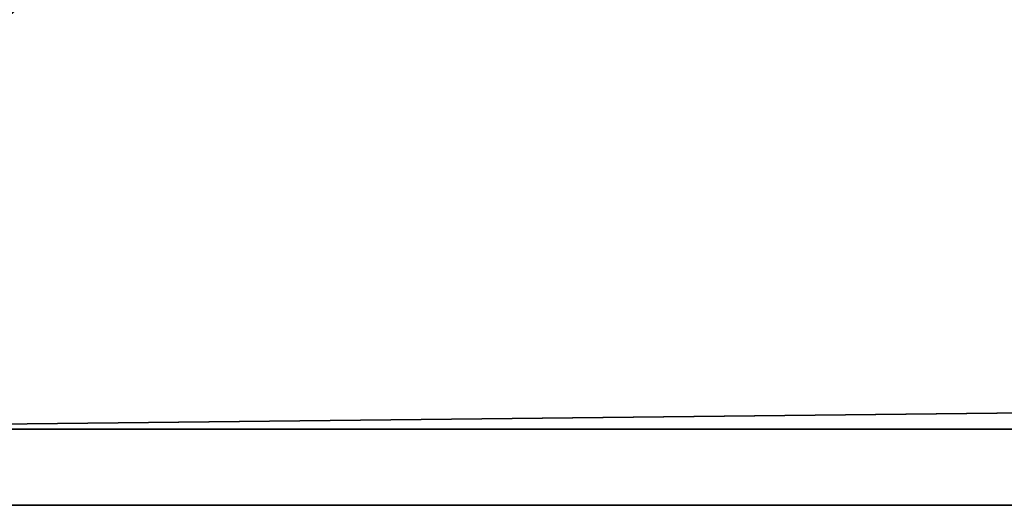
# Model space of a CAD drawing. Header units: millimetres. Extents: x -490 to 6690, y -115 to 132.
# Tile 882 of 1031: x 5491 to 5517, y -39 to -26. Entities that reach past the tile are written whole.
import ezdxf

# ---------------------------------------------------------------- set-up
doc = ezdxf.new("R2010")
doc.units = ezdxf.units.MM
doc.layers.add('151', color=7, linetype='Continuous', true_color=0xffffff)

# ---------------------------------------------------------------- blocks, each defined once
blk = doc.blocks.new('UG_SURFACE_319')
at = {"layer": '151', "color": 252, "linetype": 'Continuous', "lineweight": 35}
for points in [[(5478, -37.1), (5478, -26), (5491, -26)], [(5491, -26), (6509, -26), (5478, -37.1)], [(6509, -26), (6522, -26), (6522, -37.1), (5478, -37.1)], [(6522, -39.1, 2030), (6522, -26, 2030), (5478, -26, 2030), (5478, -39.1, 2030)], [(5478, -37.1), (6522, -37.1), (6522, -39.1, 2), (5478, -39.1, 2)], [(6522, -39.1, 2), (6522, -39.1, 2030), (5478, -39.1, 2030), (5478, -39.1, 2)]]:
    blk.add_3dface(points, dxfattribs=at)

msp = doc.modelspace()

# ---------------------------------------------------------------- linework, layer by layer
at = {"layer": '151', "color": 253, "linetype": 'Continuous', "lineweight": -3}
for p, q in [((5478, -37.1), (6522, -37.1)), ((6522, -39.1, 2030), (5478, -39.1, 2030)), ((6522, -39.1, 2), (5478, -39.1, 2))]:
    msp.add_line(p, q, dxfattribs=at)

# ---------------------------------------------------------------- block references
msp.add_blockref('UG_SURFACE_319', (0, 0), dxfattribs=at)

doc.saveas('drawing.dxf')
